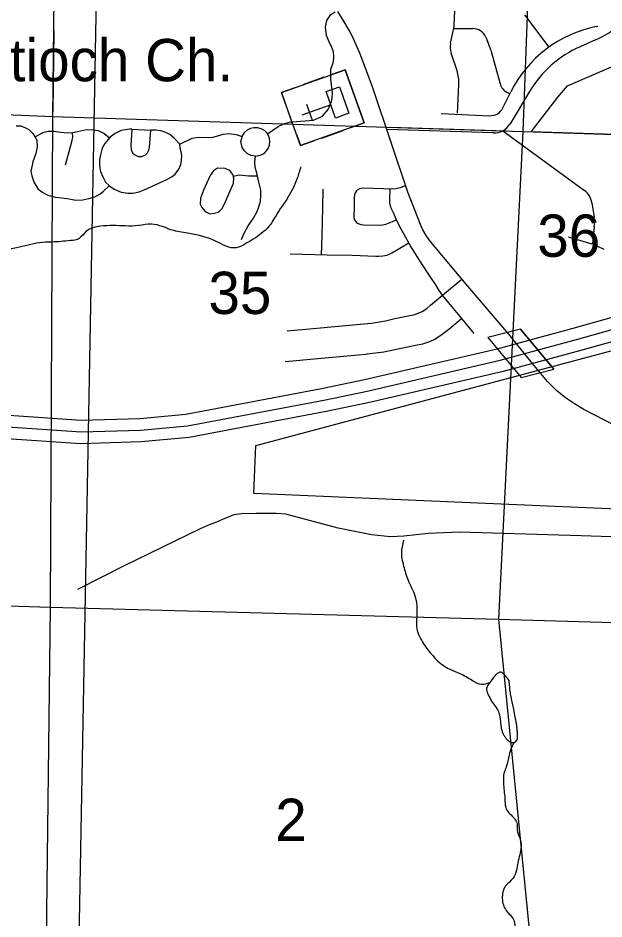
# Model space of a CAD drawing. Extents: x 1219626 to 1426462, y 456797 to 752399.
# Drawn here: x 1299995 to 1306226, y 624372 to 633956 of the extents above; entities that cross this region are included whole.
import ezdxf

# ---------------------------------------------------------------- set-up
doc = ezdxf.new("R2010")
doc.units = 0
for name, color, linetype in [('Bridges', 7, 'Continuous'), ('Cities Incorporated Area', 7, 'Continuous'), ('County Routes Highway Center Lines', 7, 'Continuous'), ('Culture', 7, 'Continuous'), ('Culture Text', 7, 'Continuous'), ('Interstate Divided Highway Outline and Fill', 7, 'Continuous'), ('Interstate Highway Center Lines', 7, 'Continuous'), ('Lakes and Ponds', 7, 'Continuous'), ('Local Roads Improved', 7, 'Continuous'), ('Local Roads Paved', 7, 'Continuous'), ('Masks', 7, 'Continuous'), ('Masks for Road Features', 7, 'Continuous'), ('Narrow River Creek and Branch and Slough', 7, 'Continuous'), ('Quad Borders', 7, 'Continuous'), ('Section Lines', 7, 'Continuous'), ('Section Numbers', 7, 'Continuous'), ('Uninventoried Roads and Features', 7, 'Continuous')]:
    doc.layers.add(name, color=color, linetype=linetype)

msp = doc.modelspace()

# ---------------------------------------------------------------- linework, layer by layer
at = {"layer": 'Bridges'}
for p, q in [((1305339.7, 630646.7), (1305692.9, 630220.3)), ((1304990.8, 630558.4), (1305344, 630132))]:
    msp.add_line(p, q, dxfattribs=at)
at = {"layer": 'Cities Incorporated Area'}
for p, q in [((1306630.8, 632708.8), (1305451.2, 632745.9)), ((1302525.4, 629407.8), (1306552.4, 630481.9)), ((1302503.5, 628899.2), (1302525.4, 629407.8)), ((1306746.4, 628716.2), (1302503.5, 628899.2))]:
    msp.add_line(p, q, dxfattribs=at)
msp.add_lwpolyline([(1305451.2, 632745.9), (1305733.6, 633113.3), (1305838.6, 633233.4), (1306051.9, 633324.8), (1306305.9, 633436), (1306528.3, 633658.6), (1307042.7, 634266.9), (1307446.8, 634640.1), (1307851.6, 634982.9), (1308366, 635388.4), (1308866, 635779.2), (1309086.2, 635983.9), (1309353.3, 636298.3), (1309635.2, 636721.5), (1309978.8, 637299.7), (1310352.1, 637953.3), (1310678.4, 638326.5), (1311125.1, 638895.2)], dxfattribs=at)
at = {"layer": 'County Routes Highway Center Lines'}
msp.add_lwpolyline([(1306464.2, 629557), (1306012.1, 629792.8), (1305911.2, 629851), (1305817.1, 629915), (1305723.9, 629990.7), (1305626.9, 630089.7), (1305466.8, 630281.8), (1305212.6, 630591.3), (1304778.9, 631101.6), (1304447.1, 631498.5), (1304365.6, 631597.4), (1304334.5, 631643), (1304298.6, 631703.2), (1304273.4, 631757.5), (1304141.5, 632103.9), (1303966.8, 632622), (1303765, 633222.6), (1303628.2, 633583.5), (1303560.3, 633740.7), (1303529.2, 633799.9), (1303442.9, 633951.2), (1303397.3, 634024)], dxfattribs=at)
at = {"layer": 'Culture'}
for p, q in [((1303473.8, 633406.1), (1303332.6, 633355.4)), ((1303676.8, 632841.5), (1303473.8, 633406.1)), ((1303247.9, 633324.9), (1303022.1, 633243.7)), ((1302937.4, 633213.2), (1302796.2, 633162.5)), ((1302796.2, 633162.5), (1302836.8, 633049.6)), ((1303321.2, 633032.4), (1303011.1, 632920.9)), ((1303125.8, 632866.5), (1303064.9, 633035.9)), ((1302928.2, 632795.5), (1302867.3, 632964.9)), ((1303535.6, 632790.7), (1303676.8, 632841.5)), ((1303225.1, 632679.1), (1303450.9, 632760.3)), ((1302958.6, 632710.8), (1302999.3, 632597.9)), ((1302999.3, 632597.9), (1303140.4, 632648.6))]:
    msp.add_line(p, q, dxfattribs=at)
for points in [[(1302999.3, 632597.9), (1302796.2, 633162.5), (1303473.8, 633406.1), (1303676.8, 632841.5)], [(1303372, 632891.3), (1303270.4, 633173.6), (1303411.6, 633224.4), (1303513.1, 632942)]]:
    msp.add_lwpolyline(points, close=True, dxfattribs=at)
at = {"layer": 'Interstate Divided Highway Outline and Fill'}
for points in [[(1293372, 630614), (1295204.4, 630388.8), (1296727.2, 630186.8), (1297265.7, 630107.1), (1297842.9, 630021.3), (1298242.5, 629943.7), (1298967.5, 629837.6), (1299845.7, 629733.4), (1300666.9, 629677.8), (1301289.4, 629696.9), (1301778.5, 629742.5), (1303223.1, 630014.9), (1303680.5, 630109.4), (1305091.5, 630436.5), (1305899.8, 630655), (1307120.4, 630998.8), (1307727.5, 631226.7), (1308075.7, 631378.7), (1308715.1, 631658.8), (1309220, 631910.3), (1310787.7, 632787.3)], [(1310905, 632566.4), (1309336.8, 631689.2), (1308821, 631432.3), (1308175.8, 631149.6), (1307821.5, 630995), (1307198.4, 630761), (1305966.3, 630414), (1305152.3, 630194), (1303734, 629865.2), (1303271.6, 629769.6), (1301813.3, 629494.7), (1301304.9, 629447.2), (1300662.3, 629427.5), (1299822.5, 629484.4), (1298934.7, 629589.8), (1298200.5, 629697.2), (1297800.7, 629774.8), (1297229, 629859.8), (1296692.5, 629939.2), (1295172.7, 630140.8), (1293341.4, 630365.8)]]:
    msp.add_lwpolyline(points, dxfattribs=at)
at = {"layer": 'Interstate Highway Center Lines'}
msp.add_lwpolyline([(1293356.7, 630489.9), (1295188.5, 630264.8), (1296709.9, 630063), (1297247.4, 629983.4), (1297821.8, 629898), (1298221.5, 629820.4), (1298951.1, 629713.7), (1299834.1, 629608.9), (1300664.6, 629552.6), (1301297.2, 629572), (1301795.9, 629618.6), (1303247.4, 629892.2), (1303707.3, 629987.3), (1305121.9, 630315.2), (1305933, 630534.5), (1307159.4, 630879.9), (1307774.5, 631110.9), (1308125.8, 631264.1), (1308768.1, 631545.5), (1309278.4, 631799.7), (1310846.3, 632676.8)], dxfattribs=at)
at = {"layer": 'Lakes and Ponds'}
for points in [[(1305217.2, 626908), (1305195.1, 626938.1), (1305186.8, 626949.1), (1305179.5, 626958.3), (1305173.2, 626965.9), (1305167.6, 626972.1), (1305162.7, 626977.1), (1305158.5, 626981.1), (1305154.8, 626984.2), (1305151.5, 626986.8), (1305145.8, 626990.6), (1305141.5, 626992.9), (1305138.3, 626994.3), (1305133.5, 626995.8), (1305128.7, 626996.5), (1305124.4, 626996.6), (1305120.3, 626996.2), (1305112.3, 626994.3), (1305104.8, 626991.2), (1305097.7, 626987.3), (1305091.1, 626982.7), (1305084.9, 626977.8), (1305079.1, 626972.6), (1305073.7, 626967.2), (1305063.5, 626956.1), (1305054.6, 626945.5), (1305046.8, 626935.6), (1305033.1, 626917.2), (1304992.1, 626859.9), (1304988.8, 626855.1), (1304986.1, 626850.5), (1304983.9, 626846), (1304982.1, 626841.6), (1304979.5, 626833), (1304978.2, 626824.9), (1304977.7, 626817.3), (1304978, 626810.1), (1304978.8, 626803.3), (1304979.9, 626796.9), (1304983.2, 626785), (1304986.9, 626774.6), (1304990.6, 626765.6), (1304998.1, 626749.9), (1305010.3, 626727.1), (1305016.3, 626716.1), (1305021.8, 626705.4), (1305026.1, 626697.2), (1305030.6, 626689.5), (1305039.6, 626675.6), (1305048, 626663.7), (1305078.4, 626622.3), (1305085.5, 626611.8), (1305090.4, 626603.8), (1305097.2, 626591.4), (1305103, 626578.7), (1305107.6, 626565.9), (1305111.2, 626553.7), (1305114.1, 626542.1), (1305118.3, 626519.9), (1305121, 626500.1), (1305128.7, 626429.7), (1305131.3, 626412.2), (1305133.8, 626399.2), (1305138.4, 626379.9), (1305144.6, 626360.9), (1305149.4, 626348.7), (1305154.1, 626338.4), (1305158.6, 626329.7), (1305162.8, 626322.3), (1305166.8, 626315.9), (1305170.4, 626310.4), (1305177.3, 626301), (1305182.9, 626294.1), (1305187.3, 626288.9), (1305194.4, 626281.3), (1305202, 626273.8), (1305206.2, 626270), (1305210.4, 626266.6), (1305214.6, 626263.6), (1305218.6, 626261), (1305222.5, 626258.7), (1305226.2, 626256.7), (1305233.4, 626253.4), (1305239.7, 626251), (1305245.3, 626249.4), (1305250.1, 626248.4), (1305254.3, 626247.7), (1305257.9, 626247.4), (1305261.1, 626247.3), (1305266.5, 626247.6), (1305270.4, 626248.2), (1305273.2, 626248.8), (1305277.3, 626250.2), (1305281.2, 626252)], [(1305281.2, 626252), (1305302.1, 626277.3), (1305304.5, 626284.9), (1305305.1, 626294.8), (1305305.5, 626302.2), (1305305.8, 626313.4), (1305305.9, 626318.9), (1305305.9, 626324.5), (1305305.7, 626334.1), (1305305.3, 626348.6), (1305304.9, 626355.9), (1305304.5, 626363.1), (1305303.9, 626372.5), (1305302.7, 626386.6), (1305301.3, 626400.6), (1305299.2, 626418.7), (1305297.5, 626432.3), (1305294.6, 626452.7), (1305293, 626462.8), (1305291.2, 626472.9), (1305278.9, 626537.7), (1305265.9, 626602.3), (1305255.8, 626649.9), (1305245.9, 626697.4), (1305242.5, 626714.3), (1305237.7, 626739.7), (1305233.2, 626765.2), (1305231.3, 626777.1), (1305228.7, 626795.1), (1305226.4, 626813.1), (1305225.4, 626821.5), (1305224.2, 626834.2), (1305223.2, 626846.9), (1305222.8, 626852.9), (1305217.2, 626908)]]:
    msp.add_lwpolyline(points, dxfattribs=at)
at = {"layer": 'Local Roads Improved'}
for p, q in [((1306134.4, 633723.2), (1305971.5, 633650.2)), ((1305433.4, 633173.3), (1305226.6, 632829.5)), ((1305048.9, 632732.6), (1303916.5, 632768.4))]:
    msp.add_line(p, q, dxfattribs=at)
msp.add_lwpolyline([(1306517, 628430.4), (1305983.6, 628446.9), (1304685.8, 628484.9), (1304360.4, 628473.8), (1304098.7, 628443.3), (1303955.5, 628438.4), (1303754.9, 628459.2), (1303399, 628530.1), (1302843.6, 628676.9), (1302740.9, 628685.5), (1302528.1, 628685.5), (1302370.3, 628683), (1302289.5, 628669.6), (1302170.9, 628621.9), (1302103.6, 628591.3), (1302027.8, 628565.6), (1301932.3, 628520.3), (1301116.5, 628125.2), (1300627.2, 627878.1)], dxfattribs=at)
for centre, radius, start, end in [((1305644.1, 634818.4), 1200, 294.11712, 322.61001), ((1306461.8, 632554.9), 1200, 114.11712, 148.98389), ((1305055.2, 632932.5), 200, 268.19038, 328.98389)]:
    msp.add_arc(centre, radius, start, end, dxfattribs=at)
at = {"layer": 'Local Roads Paved'}
for p, q in [((1304633, 633880.6), (1304640.5, 634032.8)), ((1305641.8, 633646.4), (1305385.3, 633988.9)), ((1304594.4, 633687.9), (1304628.8, 633848.5)), ((1304627.7, 633843), (1304831.2, 633843)), ((1306144.1, 633864.5), (1306160.3, 633867.8)), ((1304969.3, 633751.7), (1304987.4, 633709.2)), ((1305021.4, 633612.4), (1305121.5, 633256.2)), ((1304663.2, 633394), (1304600.3, 633582.8)), ((1304668.3, 632944.9), (1304683.2, 633248)), ((1305150.5, 632999.1), (1305236.3, 633171)), ((1305198.9, 633162.6), (1305225.5, 633149.3)), ((1304496, 632941.5), (1305008.9, 632916.3)), ((1301205.7, 632771.9), (1301406, 632763.4)), ((1302378.5, 632694.5), (1302404.4, 632738.1)), ((1302404.6, 632738.3), (1302435.6, 632765)), ((1302435.8, 632765.2), (1302470.2, 632784.1)), ((1302470.5, 632784.2), (1302503.2, 632791.1)), ((1302503.4, 632791.1), (1302537.9, 632792)), ((1302538.1, 632792), (1302577.8, 632781.6)), ((1302578, 632781.5), (1302612.4, 632763.5)), ((1302612.7, 632763.3), (1302634.2, 632741.8)), ((1302634.3, 632741.6), (1302648.1, 632721.9)), ((1302365.5, 632641.3), (1302374.1, 632673.2)), ((1302369.8, 632610.9), (1302365.5, 632640.9)), ((1302374.2, 632673.3), (1302376.8, 632695.1)), ((1302656.7, 632706.2), (1302648.1, 632721.9)), ((1302668, 632677.7), (1302656.8, 632706.1)), ((1302672.4, 632643), (1302668.1, 632677.4)), ((1302670.6, 632604.1), (1302672.4, 632642.8)), ((1302379.3, 632578.9), (1302369.8, 632610.7)), ((1302402.7, 632541.6), (1302379.4, 632578.6)), ((1302610.9, 632515.6), (1302638.5, 632544)), ((1302638.6, 632544.1), (1302655, 632569.1)), ((1302655.1, 632569.3), (1302670.6, 632603.7)), ((1302436.5, 632511.2), (1302402.9, 632541.4)), ((1302474.6, 632493.8), (1302436.7, 632511)), ((1302519.4, 632487.4), (1302474.9, 632493.7)), ((1302519.4, 632487.4), (1302569.1, 632495.5)), ((1302569.3, 632495.6), (1302610.7, 632515.4))]:
    msp.add_line(p, q, dxfattribs=at)
for points in [[(1302648.1, 632721.9), (1302760.1, 632801), (1302827.8, 632833.8), (1302897.4, 632851.2), (1302913.8, 632852.2), (1303138.2, 632869.6), (1303232, 632913.1), (1303293.8, 632982.7), (1303326.7, 633066.9), (1303335.4, 633102.6), (1303337.3, 633159.7), (1303319.9, 633306.6), (1303319.9, 633413), (1303346, 633479.7), (1303353.8, 633526.1), (1303354.7, 633554.2), (1303348.9, 633595.7), (1303331.5, 633643.1), (1303303.5, 633704), (1303274.5, 633768.8), (1303263.9, 633858.7), (1303280.3, 633928.4), (1303320.9, 633992.2), (1303368.3, 634023.1)], [(1299976.4, 632807.7), (1300025.7, 632807.7), (1300073.1, 632788.4), (1300110.8, 632769), (1300153.3, 632728.4), (1300178.5, 632688.8), (1300194.9, 632655), (1300198.8, 632585.3), (1300183.3, 632514.8), (1300151.4, 632424.8), (1300131.1, 632321.4), (1300139.8, 632275.9), (1300165.9, 632202.4), (1300210.4, 632135.7), (1300256.8, 632099), (1300312.9, 632070.9), (1300392.2, 632051.6), (1300459.9, 632041.9), (1300540.1, 632031.3), (1300607.8, 632019.7), (1300683.2, 632021.6), (1300747, 632035.2), (1300811.8, 632054.5), (1300867.9, 632086.4), (1300901.7, 632111.6), (1300967, 632172.5)], [(1300966.2, 632678), (1300906.6, 632725.5), (1300851.4, 632754.5), (1300789.6, 632764.2), (1300721.9, 632766.1), (1300626.2, 632743.9), (1300575.9, 632734.2), (1300520.8, 632729.4), (1300448.2, 632736.2), (1300373.8, 632749.7), (1300314.8, 632749.7), (1300256.8, 632735.2), (1300177.7, 632690)], [(1300499.5, 632393.9), (1300568.1, 632637.6), (1300578.8, 632688.8), (1300573, 632734)], [(1301205.7, 632771.9), (1301181.2, 632772.9), (1301093.2, 632757.4), (1301026.5, 632726.5), (1300974.2, 632687.8), (1300918.2, 632619.2), (1300890.1, 632572.8), (1300870.8, 632499.3), (1300860.1, 632446.1), (1300861.1, 632394.9), (1300867.9, 632336.8), (1300870.8, 632321.4), (1300895, 632265.3), (1300924, 632211.1), (1300971.3, 632168.6), (1301018.7, 632134.8), (1301090.3, 632102.9), (1301161.8, 632092.2), (1301214, 632092.2), (1301283.7, 632105.8), (1301335.9, 632129), (1301414.2, 632164.7), (1301577.6, 632237.3), (1301633.7, 632270.1), (1301665.6, 632295.3), (1301676.2, 632309.8), (1301705.2, 632349.4), (1301725.5, 632397.8), (1301734.2, 632442.2), (1301736.2, 632492.5), (1301730.4, 632531.2), (1301718.8, 632571.8), (1301714.9, 632615.3), (1301655.9, 632679.1), (1301610.5, 632715.9), (1301565, 632739.1), (1301511.8, 632754.5), (1301455.8, 632761.3), (1301406, 632763.4)], [(1301205.7, 632771.9), (1301195.7, 632599.8), (1301198.6, 632558.3), (1301213.1, 632522.5), (1301235.3, 632501.2), (1301275.9, 632481.9), (1301312.7, 632482.8), (1301350.4, 632500.3), (1301371.6, 632520.6), (1301386.1, 632550.5), (1301393.9, 632578.6), (1301398.7, 632671.4), (1301406, 632763.4)], [(1301714.9, 632615.3), (1301848.3, 632679.1), (1301917.9, 632686.9), (1302020.4, 632684), (1302064.9, 632689.8), (1302119.1, 632702.3), (1302176.1, 632721.7), (1302235.1, 632728.4), (1302314.4, 632715.9), (1302378.5, 632694.5)], [(1302369.5, 631600.1), (1302398.5, 631667.7), (1302443, 631745.1), (1302497.1, 631826.3), (1302537.7, 631897.9), (1302557.1, 631946.2), (1302574.5, 632008.1), (1302578.3, 632071.9), (1302576.4, 632124.1), (1302557.1, 632209.2), (1302533.9, 632304), (1302516.4, 632367.8), (1302512.6, 632421.9), (1302519.4, 632487.4)], [(1302245.7, 632333), (1302197.4, 632354.2), (1302116.2, 632358.1), (1302071.7, 632329.1), (1302036.9, 632278.8), (1301967.2, 632124.1), (1301934.4, 632041), (1301932.4, 631977.2), (1301947.9, 631938.5), (1301984.7, 631895.9), (1302033, 631872.7), (1302081.3, 631878.5), (1302127.8, 631892.1), (1302162.6, 631926.9), (1302193.5, 631986.8), (1302284.4, 632197.6), (1302290.2, 632253.7), (1302278.6, 632290.4), (1302246.4, 632332)], [(1302541.4, 632273), (1302444.9, 632273), (1302383, 632280.8), (1302346.3, 632282.7), (1302284.6, 632271.3)], [(1304118.2, 632172.9), (1304058.5, 632149.5), (1304010.7, 632138.9), (1303962.3, 632135.5), (1303883, 632138.4), (1303660.7, 632146.1), (1303624.4, 632138.9), (1303592.5, 632117.1), (1303579.4, 632095.4), (1303572.2, 632074.1), (1303568.8, 632043.6), (1303568.3, 631951.3), (1303565.9, 631832.8), (1303573.1, 631808.7), (1303593.5, 631782.1), (1303612.3, 631769.5), (1303639.4, 631759.8), (1303669.8, 631756), (1303842.9, 631753.1), (1303869.5, 631754.5), (1303905.8, 631761.3), (1303953.6, 631780.6), (1304016.5, 631809.7)], [(1303223.4, 631434.4), (1303227.5, 631643.3), (1303236.7, 631941.1), (1303241, 632136)], [(1303948.5, 632136), (1303944, 632028.6), (1303945.4, 631989), (1303951.7, 631957.1), (1303964.3, 631928.1), (1303986.5, 631878.3), (1304012.6, 631817.9), (1304050.3, 631739.1), (1304093.3, 631661.7), (1304114.1, 631623), (1304171.7, 631522.5), (1304272.7, 631361), (1304381.5, 631194.2), (1304433.7, 631118.3), (1304460.8, 631073.8), (1304468.5, 631057.4), (1304504.3, 631008.1), (1304621.8, 630865), (1304710.2, 630757.7), (1304842.7, 630599.1)], [(1304150.7, 631559.1), (1304038.7, 631491.5), (1303970.1, 631453.3), (1303915.4, 631430.1), (1303874.8, 631420.9), (1303831.3, 631418.5), (1303799.9, 631420), (1303548.5, 631428.2), (1303283.6, 631433), (1302890, 631442.2)], [(1302855.7, 630627.6), (1303132.2, 630652.7), (1303634.1, 630698.7), (1303752.5, 630710.3), (1303901.9, 630734.9), (1304002, 630759.1), (1304162.5, 630791), (1304213.5, 630800.5), (1304291.3, 630832.4), (1304342.8, 630867.4), (1304381, 630900.3), (1304571.5, 631060.8), (1304715.5, 631177.5)], [(1304711.5, 630756.2), (1304577.3, 630642.1), (1304492.7, 630578.8), (1304432.2, 630539.6), (1304370.8, 630510.1), (1304294.9, 630487.4), (1304221, 630471), (1304002, 630425), (1303883.5, 630400.9), (1303796, 630388.8), (1303705.6, 630378.1), (1303695, 630377.7), (1303613.3, 630370.4), (1303183, 630329.8), (1302834.4, 630299.3)]]:
    msp.add_lwpolyline(points, dxfattribs=at)
for centre, radius, start, end in [((1304433.3, 633890.4), 200, 347.91104, 357.19617), ((1304831.2, 633693), 150, 23.05455, 90), ((1306399.2, 632589.8), 1300, 101.31537, 153.44626), ((1304251.3, 633395.9), 800, 15.70127, 23.05455), ((1304790, 633646), 200, 167.91104, 198.42646), ((1304283.7, 633267.6), 400, 357.19617, 18.42646), ((1305265.9, 633296.8), 150, 195.70127, 243.44626), ((1305016.3, 633066.2), 150, 267.19617, 333.44626), ((1302405.3, 632737.6), 1, 130.73211, 149.31615), ((1302436.3, 632764.3), 1, 118.81079, 130.73211), ((1302470.7, 632783.2), 1, 101.88866, 118.81079), ((1302503.4, 632790.1), 1, 91.4321, 101.88866), ((1302537.9, 632791), 1, 75.37913, 91.4321), ((1302577.5, 632780.6), 1, 62.30053, 75.37913), ((1302612, 632762.6), 1, 45, 62.30053), ((1302633.5, 632741.1), 1, 35.06638, 45), ((1302366.5, 632641.1), 1, 164.87599, 188.1301), ((1302373.2, 632673.4), 1, 344.87599, 353.06701), ((1302655.9, 632705.7), 1, 21.50143, 28.76319), ((1302667.1, 632677.3), 1, 7.12502, 21.50143), ((1302671.4, 632642.8), 1, 357.4552, 7.12502), ((1302370.8, 632611), 1, 188.1301, 196.55707), ((1302380.3, 632579.1), 1, 196.55707, 212.125), ((1302637.8, 632544.7), 1, 315.8814, 326.76829), ((1302654.2, 632569.7), 1, 326.76829, 335.77225), ((1302669.6, 632604.1), 1, 335.77225, 357.4552), ((1302403.5, 632542.1), 1, 212.125, 228.09406), ((1302437.1, 632511.9), 1, 228.09406, 245.55605), ((1302475, 632494.7), 1, 245.55605, 261.89143), ((1302568.9, 632496.5), 1, 279.22175, 295.60219), ((1302610.2, 632516.3), 1, 295.60219, 315.8814)]:
    msp.add_arc(centre, radius, start, end, dxfattribs=at)
at = {"layer": 'Masks'}
for p, q in [((1300375.9, 633819.1), (1300366.1, 632958.1)), ((1303960.7, 632793.1), (1305186, 632754.3))]:
    msp.add_line(p, q, dxfattribs=at)
at = {"layer": 'Masks for Road Features'}
for p, q in [((1305339.7, 630646.7), (1304990.8, 630558.4)), ((1305692.9, 630220.3), (1305339.7, 630646.7)), ((1304990.8, 630558.4), (1305344, 630132)), ((1305344, 630132), (1305692.9, 630220.3))]:
    msp.add_line(p, q, dxfattribs=at)
at = {"layer": 'Narrow River Creek and Branch and Slough'}
for points in [[(1303001.5, 632374), (1302963.3, 632251.8), (1302864.1, 632045.7), (1302742, 631862.4), (1302658.1, 631732.6), (1302581.8, 631663.9), (1302406.3, 631549.4), (1302314.7, 631511.2), (1302101, 631579.9), (1301818.7, 631663.9), (1301650.8, 631694.5), (1301414.2, 631763.2), (1301276.9, 631747.9), (1301002.1, 631747.9), (1300872.4, 631740.3), (1300719.8, 631686.8), (1300643.5, 631610.5), (1300551.9, 631587.6), (1300353.5, 631572.3), (1300223.8, 631564.7), (1299979.6, 631511.2), (1299834.6, 631488.3), (1299712.5, 631480.7), (1299567.5, 631557), (1299437.8, 631694.5), (1299353.8, 631862.4), (1299170.7, 631999.9), (1299094.4, 632068.6), (1298865.4, 632129.7), (1298689.9, 632152.6), (1298560.2, 632190.7), (1298461, 632282.4), (1298415.2, 632564.9), (1298323.6, 632755.7), (1298193.9, 632984.8), (1298094.7, 633213.9), (1298033.7, 633358.9), (1297942.1, 633481.1), (1297774.2, 633588), (1297613.9, 633618.5), (1297308.7, 633542.2), (1297095, 633519.3), (1296889, 633435.3), (1296760.8, 633412.4), (1296661.6, 633412.4), (1296539.5, 633450.6), (1296509, 633488.7), (1296432.7, 633542.2), (1296386.9, 633542.2), (1296211.4, 633404.7), (1296142.7, 633336), (1296058.7, 633274.9), (1295967.2, 633244.4), (1295875.6, 633229.1), (1295768.8, 633152.8)], [(1304093.3, 628399.7), (1304071.9, 628263.8), (1304100.5, 628106.4), (1304150.5, 627956.2), (1304207.7, 627834.5), (1304236.3, 627627), (1304236.3, 627462.5), (1304307.9, 627297.9), (1304408, 627169.2), (1304479.5, 627097.6), (1304593.9, 627026.1), (1304694, 626983.1), (1304822.7, 626911.6), (1304922.8, 626868.7), (1305012, 626887.7)], [(1305265.8, 626247.5), (1305244.6, 626199.3), (1305216, 626113.4), (1305187.4, 625991.8), (1305165.9, 625934.5), (1305158.8, 625798.6), (1305173.1, 625626.9), (1305187.4, 625541), (1305273.2, 625440.9), (1305301.8, 625383.6), (1305301.8, 625319.2), (1305330.4, 625233.4), (1305344.7, 625140.4), (1305308.9, 624968.7), (1305294.6, 624890), (1305258.9, 624804.1), (1305180.2, 624725.4), (1305144.5, 624589.5), (1305187.4, 624460.7), (1305266, 624360.5), (1305273.2, 624231.7), (1305251.7, 624081.5), (1305180.2, 623952.7), (1305165.9, 623852.6), (1305158.8, 623630.8), (1305144.5, 623509.1), (1305058.7, 623451.9), (1305030.1, 623366), (1304958.6, 623282.6), (1304858.4, 623249.9), (1304805.6, 623131), (1304844.2, 623079.9), (1304908.5, 623022.6), (1304940.3, 622995)]]:
    msp.add_spline(points, degree=3, dxfattribs=at)
at = {"layer": 'Quad Borders'}
msp.add_line((1300142.6, 597276), (1300989.8, 642732), dxfattribs=at)
at = {"layer": 'Section Lines'}
for p, q in [((1300365.5, 632906.8), (1300425.8, 638194.9)), ((1305556, 638041.3), (1305362.1, 632748.8)), ((1295010.6, 633136.2), (1300365.5, 632906.8)), ((1300340.1, 627688.2), (1300365.5, 632906.8)), ((1300365.5, 632906.8), (1305362.1, 632748.8)), ((1305362.1, 632748.8), (1305105.5, 627560.1)), ((1305362.1, 632748.8), (1310620.1, 632583.1)), ((1294832.2, 627857.9), (1300340.1, 627688.2)), ((1300287.9, 623215.2), (1300340.1, 627688.2)), ((1300340.1, 627688.2), (1305105.5, 627560.1)), ((1305105.5, 627560.1), (1310412.2, 627403.9)), ((1305105.5, 627560.1), (1305545.4, 623081.5))]:
    msp.add_line(p, q, dxfattribs=at)
at = {"layer": 'Uninventoried Roads and Features'}
for p, q in [((1305149, 632755.9), (1306017.3, 632121.8)), ((1306097.1, 631989.9), (1306120.2, 631835.9)), ((1306122.4, 631734.7), (1306103.3, 631552.9)), ((1305844.4, 631626.4), (1306097.4, 631553)), ((1306157.1, 631530.4), (1306225.8, 631497.9))]:
    msp.add_line(p, q, dxfattribs=at)
for centre, radius, start, end in [((1305899.3, 631960.3), 200, 8.52662, 53.85981), ((1305724.6, 631776.6), 400, 353.99394, 8.52662), ((1305986, 631168.9), 400, 64.67714, 73.82295)]:
    msp.add_arc(centre, radius, start, end, dxfattribs=at)

# ---------------------------------------------------------------- texts
at = {"layer": 'Culture Text'}
msp.add_text('Antioch Ch.', height=450, rotation=359.99988, dxfattribs=at).set_placement((1299171.5, 633282.8))
at = {"layer": 'Section Numbers'}
for s, rotation, p in [('36', 359.99989, (1305516.9, 631415.3)), ('35', 359.9999, (1302019.5, 630807.1)), ('2', 359.99993, (1302730, 625201.2))]:
    msp.add_text(s, height=450, rotation=rotation, dxfattribs=at).set_placement(p)

doc.saveas('drawing.dxf')
